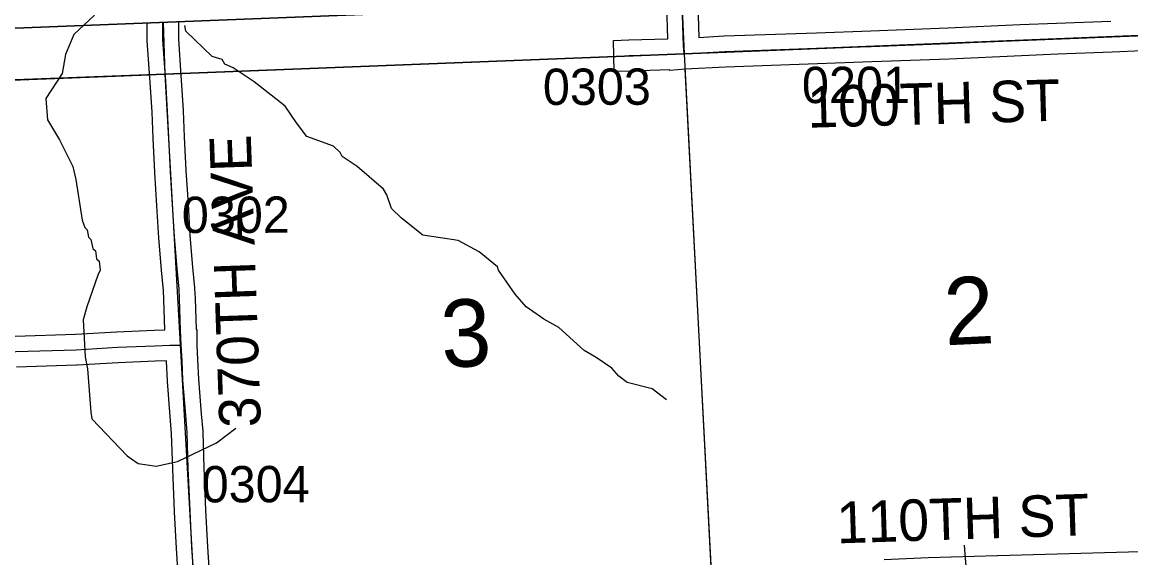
# Model space of a CAD drawing. Extents: x 128.7 to 185.5, y -21.4 to 12.6.
# Drawn here: x 160.455 to 162.592, y 4.313 to 5.346 of the extents above; entities that cross this region are included whole.
import ezdxf

# ---------------------------------------------------------------- set-up
doc = ezdxf.new("R2010")
doc.units = 0
for name, color, linetype in [('tdCoClipBndry', 7, 'Continuous'), ('tdCoCoBndry', 7, 'Continuous'), ('tdCoCoBndryPart', 7, 'Continuous'), ('tdCoHydroRiver', 7, 'Continuous'), ('tdCoSecRdNmbr', 7, 'Continuous'), ('tdCoSecRdTxt', 7, 'Continuous'), ('tdCoSecRteBand', 7, 'Continuous'), ('tdCoSecRteCL', 7, 'Continuous'), ('tdCoSectLine', 7, 'Continuous'), ('tdCoSectLinePart', 7, 'Continuous'), ('tdCoSectNmbr', 7, 'Continuous'), ('tdCoSurfGravel', 7, 'Continuous'), ('tdCoTwpBndryShd', 7, 'Continuous')]:
    doc.layers.add(name, color=color, linetype=linetype)

msp = doc.modelspace()

# ---------------------------------------------------------------- linework, layer by layer
at = {"layer": 'tdCoClipBndry'}
msp.add_lwpolyline([(150.75, 4.946), (153.7332, 5.0633), (155.732, 5.1557), (156.7305, 5.1962), (158.7249, 5.267), (162.7292, 5.4253)], dxfattribs=at)
at = {"layer": 'tdCoCoBndry'}
for p, q in [((161.7306, 5.2856), (162.7331, 5.3254)), ((162.7331, 5.3254), (161.7306, 5.2856)), ((160.7302, 5.2462), (161.7306, 5.2856)), ((161.7306, 5.2856), (160.7302, 5.2462)), ((159.737, 5.2074), (160.7302, 5.2462)), ((160.7302, 5.2462), (159.737, 5.2074))]:
    msp.add_line(p, q, dxfattribs=at)
for points in [[(152.7453, 4.9271), (153.73, 4.9634), (153.7375, 4.9634), (154.7373, 5.007), (155.7366, 5.0559), (156.7346, 5.0964), (157.7372, 5.1315), (158.7286, 5.1671), (159.7366, 5.2074), (160.7298, 5.2462), (161.7303, 5.2856), (162.7328, 5.3254), (163.7394, 5.3616), (164.7157, 5.3953), (165.7235, 5.4225), (166.7131, 5.4586), (167.7477, 5.4941), (168.7408, 5.5246), (169.7506, 5.5557), (170.7457, 5.5995), (171.7295, 5.6298), (172.041, 5.6405)], [(162.7292, 5.4253), (158.7249, 5.267), (156.7305, 5.1962), (155.732, 5.1557), (153.7332, 5.0633), (150.75, 4.946)], [(152.7457, 4.9271), (153.7304, 4.9634), (153.7378, 4.9634), (154.7376, 5.007), (155.737, 5.0559), (156.735, 5.0964), (157.7376, 5.1315), (158.729, 5.1671), (159.737, 5.2074), (160.7302, 5.2462), (161.7306, 5.2856), (162.7331, 5.3254), (163.7397, 5.3616)], [(152.7457, 4.9271), (153.7304, 4.9634), (153.7378, 4.9634), (154.7376, 5.007), (155.737, 5.0559), (156.735, 5.0964), (157.7376, 5.1315), (158.729, 5.1671), (159.737, 5.2074), (160.7302, 5.2462), (161.7306, 5.2856), (162.7331, 5.3254), (163.7397, 5.3616)]]:
    msp.add_lwpolyline(points, dxfattribs=at)
at = {"layer": 'tdCoCoBndryPart'}
for points in [[(160.7597, 5.2473), (161.5946, 5.2803)], [(159.237, 5.1874), (159.7366, 5.2074), (160.6998, 5.245)]]:
    msp.add_lwpolyline(points, dxfattribs=at)
at = {"layer": 'tdCoHydroRiver'}
for points in [[(160.5937, 5.3601), (160.554, 5.3224), (160.538, 5.2839), (160.5315, 5.2474), (160.5, 5.1989), (160.5031, 5.1579), (160.5266, 5.1193), (160.5521, 5.0681), (160.5577, 5.0431), (160.57, 4.9646), (160.5752, 4.9505), (160.5801, 4.946), (160.5822, 4.9318), (160.5871, 4.9273), (160.5909, 4.91), (160.5958, 4.9055), (160.5979, 4.8898), (160.6028, 4.8852), (160.605, 4.8679), (160.6006, 4.8583), (160.5791, 4.7975), (160.5721, 4.772), (160.5762, 4.7011), (160.5804, 4.6776), (160.5869, 4.5942), (160.589, 4.5816), (160.6568, 4.5099), (160.678, 4.4949), (160.713, 4.4898), (160.754, 4.4993), (160.8291, 4.5353), (160.8663, 4.5635)], [(161.6964, 4.6181), (161.6688, 4.6392), (161.6209, 4.6516), (161.6047, 4.6636), (161.5915, 4.6789), (161.5607, 4.6999), (161.5381, 4.7133), (161.4891, 4.7572), (161.4601, 4.7735), (161.426, 4.7975), (161.4046, 4.822), (161.3729, 4.8682), (161.3711, 4.8744), (161.3353, 4.9031), (161.295, 4.9253), (161.2267, 4.9354), (161.186, 4.9686), (161.1664, 4.9868), (161.1575, 5.0133), (161.1508, 5.0241), (161.1002, 5.068), (161.0711, 5.0875), (161.0676, 5.0952), (161.0545, 5.1074), (161.0033, 5.126), (160.9834, 5.1521), (160.9617, 5.1844), (160.9015, 5.2311), (160.861, 5.2581), (160.845, 5.2654), (160.8399, 5.2746), (160.8207, 5.2802), (160.77, 5.3289), (160.768, 5.3399)], [(162.2705, 4.3379), (162.2767, 4.256)]]:
    msp.add_lwpolyline(points, dxfattribs=at)
at = {"layer": 'tdCoSecRteBand'}
for points in [[(161.7567, 5.3868), (161.7569, 5.3806), (161.7569, 5.3806), (161.7569, 5.3805), (161.7589, 5.3171)], [(162.6726, 5.2935), (162.5557, 5.2886), (162.5556, 5.2886), (162.5556, 5.2886), (162.4508, 5.2844), (162.4508, 5.2844), (162.4508, 5.2844), (162.3808, 5.2817), (162.2416, 5.2753), (162.2415, 5.2753), (162.2414, 5.2753), (162.0924, 5.2696), (162.0923, 5.2696), (162.0923, 5.2696), (161.9875, 5.2661), (161.81, 5.2597), (161.7327, 5.2557), (161.7032, 5.2532), (161.7031, 5.2543), (161.6258, 5.2521), (161.5958, 5.2512), (161.5941, 5.3112), (161.6241, 5.3121), (161.699, 5.3142), (161.6969, 5.3786)], [(160.4412, 4.7409), (160.5572, 4.7446), (160.6364, 4.7493), (160.6367, 4.7493), (160.637, 4.7493), (160.7087, 4.7523), (160.7297, 4.7532), (160.7278, 4.8115), (160.7271, 4.829), (160.7233, 4.8683), (160.7232, 4.8685), (160.7232, 4.8687), (160.718, 4.9299), (160.718, 4.9302), (160.718, 4.9306), (160.7143, 4.992), (160.7103, 5.0566), (160.7103, 5.0568), (160.7103, 5.057), (160.7071, 5.1223), (160.7071, 5.1224), (160.7071, 5.1225), (160.7049, 5.1725), (160.7012, 5.2303), (160.7006, 5.2391), (160.6958, 5.3104), (160.6957, 5.3114), (160.6957, 5.3124), (160.6957, 5.3449)], [(160.7557, 5.3473), (160.7557, 5.3134), (160.7605, 5.2431), (160.7611, 5.2343), (160.7611, 5.2342), (160.7611, 5.2342), (160.7648, 5.176), (160.7648, 5.1757), (160.7648, 5.1754), (160.767, 5.1252), (160.7702, 5.0601), (160.7742, 4.9956), (160.7742, 4.9956), (160.7742, 4.9956), (160.7779, 4.9346), (160.783, 4.874), (160.7869, 4.834), (160.787, 4.8331), (160.787, 4.8323), (160.7878, 4.8138), (160.7878, 4.8136), (160.7878, 4.8135), (160.7897, 4.7536), (160.7897, 4.7535), (160.7912, 4.7535), (160.7912, 4.7243), (160.7927, 4.6951), (160.7927, 4.695), (160.7927, 4.6949), (160.7927, 4.6948), (160.7944, 4.6576), (160.7998, 4.5908), (160.8025, 4.5573), (160.8026, 4.5565), (160.8026, 4.5558), (160.8048, 4.4869), (160.8082, 4.405), (160.8117, 4.3347), (160.8171, 4.2548)], [(161.7589, 5.3171), (161.8071, 5.3197), (161.8073, 5.3197), (161.8076, 5.3197), (161.9854, 5.3261), (161.9854, 5.3261), (161.9855, 5.3261), (162.0902, 5.3296), (162.239, 5.3352), (162.3782, 5.3416), (162.3783, 5.3416), (162.3784, 5.3416), (162.4484, 5.3444), (162.5532, 5.3485)], [(160.7572, 4.2511), (160.7518, 4.3309), (160.7518, 4.3312), (160.7518, 4.3314), (160.7483, 4.4022), (160.7483, 4.4023), (160.7483, 4.4024), (160.7448, 4.4845), (160.7448, 4.4847), (160.7448, 4.4848), (160.7426, 4.5532), (160.74, 4.586), (160.74, 4.586), (160.74, 4.586), (160.7346, 4.6533), (160.7345, 4.6538), (160.7345, 4.6543), (160.7328, 4.692), (160.7327, 4.6932), (160.7112, 4.6923), (160.7112, 4.6923), (160.7112, 4.6923), (160.6397, 4.6894), (160.5603, 4.6847), (160.5599, 4.6847), (160.5595, 4.6847), (160.4433, 4.681)], [(162.1163, 4.3099), (162.2009, 4.3136), (162.201, 4.3136), (162.2012, 4.3136), (162.3341, 4.318), (162.3342, 4.318), (162.3343, 4.318), (162.4495, 4.321), (162.6781, 4.3271)]]:
    msp.add_lwpolyline(points, dxfattribs=at)
at = {"layer": 'tdCoSecRteCL'}
for points in [[(161.7306, 5.2856), (161.7294, 5.3007), (161.7269, 5.3796), (161.7267, 5.3856)], [(160.7612, 4.7235), (160.7598, 4.7524), (160.7578, 4.8126), (160.7571, 4.8311), (160.7531, 4.8713), (160.7479, 4.9324), (160.7442, 4.9938), (160.7403, 5.0584), (160.7371, 5.1238), (160.7349, 5.1741), (160.7312, 5.2323), (160.7306, 5.2411), (160.7257, 5.3124), (160.7257, 5.3461)], [(161.7306, 5.2856), (161.8087, 5.2897), (161.9865, 5.2961), (162.0913, 5.2996), (162.2402, 5.3052), (162.3796, 5.3117), (162.4496, 5.3144), (162.5544, 5.3186), (162.6715, 5.3235), (162.7331, 5.3254)], [(161.6249, 5.2821), (161.7103, 5.2845), (161.7306, 5.2856)], [(159.3884, 4.6718), (159.4091, 4.6722), (159.5859, 4.6777), (159.7539, 4.6831), (159.9383, 4.6897), (160.1095, 4.6957), (160.2917, 4.7041), (160.4421, 4.711), (160.5585, 4.7147), (160.6382, 4.7193), (160.71, 4.7223), (160.7393, 4.7235), (160.7612, 4.7235)], [(160.7871, 4.2528), (160.7817, 4.3329), (160.7783, 4.4037), (160.7748, 4.4858), (160.7726, 4.5549), (160.7699, 4.5884), (160.7645, 4.6557), (160.7627, 4.6934), (160.7612, 4.7235)]]:
    msp.add_lwpolyline(points, dxfattribs=at)
at = {"layer": 'tdCoSectLine'}
for points in [[(161.7262, 5.3856), (161.7303, 5.2856)], [(160.7264, 5.3461), (160.7298, 5.2462)], [(161.7303, 5.2856), (162.7328, 5.3254)], [(160.7298, 5.2462), (161.7303, 5.2856)], [(161.7303, 5.2856), (161.7836, 4.2703)], [(159.7366, 5.2074), (160.7298, 5.2462)], [(160.7298, 5.2462), (160.7882, 4.2145)]]:
    msp.add_lwpolyline(points, dxfattribs=at)
at = {"layer": 'tdCoSectLinePart'}
for points in [[(160.7597, 5.2473), (161.5946, 5.2803)], [(159.7366, 5.2074), (160.6998, 5.245)], [(161.7318, 5.2557), (161.7821, 4.2989)]]:
    msp.add_lwpolyline(points, dxfattribs=at)
at = {"layer": 'tdCoSurfGravel'}
for points in [[(161.7306, 5.2856), (161.7294, 5.3007), (161.7269, 5.3796), (161.7267, 5.3856)], [(160.7306, 5.2411), (160.7257, 5.3124), (160.7257, 5.3461)], [(161.6249, 5.2821), (161.7103, 5.2845), (161.7306, 5.2856), (161.8087, 5.2897), (161.9865, 5.2961), (162.0913, 5.2996), (162.2402, 5.3052), (162.3796, 5.3117), (162.4496, 5.3144), (162.5544, 5.3186), (162.6715, 5.3235), (162.7331, 5.3254)], [(160.7612, 4.7235), (160.7598, 4.7524), (160.7578, 4.8126), (160.7571, 4.8311), (160.7531, 4.8713), (160.7479, 4.9324), (160.7442, 4.9938), (160.7403, 5.0584), (160.7371, 5.1238), (160.7349, 5.1741), (160.7312, 5.2323), (160.7306, 5.2411)], [(159.3884, 4.6718), (159.4091, 4.6722), (159.5859, 4.6777), (159.7539, 4.6831), (159.9383, 4.6897), (160.1095, 4.6957), (160.2917, 4.7041), (160.4421, 4.711), (160.5585, 4.7147), (160.6382, 4.7193), (160.71, 4.7223), (160.7393, 4.7235), (160.7612, 4.7235)], [(160.7948, 4.2208), (160.7931, 4.2229), (160.7912, 4.2257), (160.7897, 4.2288), (160.7886, 4.2321), (160.7879, 4.2355), (160.7871, 4.2528), (160.7817, 4.3329), (160.7783, 4.4037), (160.7748, 4.4858), (160.7726, 4.5549), (160.7699, 4.5884), (160.7645, 4.6557), (160.7627, 4.6934), (160.7612, 4.7235)]]:
    msp.add_lwpolyline(points, dxfattribs=at)
at = {"layer": 'tdCoTwpBndryShd'}
msp.add_lwpolyline([(163.7394, 5.3616), (162.7328, 5.3254), (161.7303, 5.2856), (160.7298, 5.2462), (159.7366, 5.2074), (158.7286, 5.1671), (157.7372, 5.1315), (156.7346, 5.0964), (155.7366, 5.0559), (154.7373, 5.007), (153.7375, 4.9634), (153.73, 4.9634), (152.7453, 4.9271)], dxfattribs=at)

# ---------------------------------------------------------------- texts
at = {"layer": 'tdCoSecRdNmbr'}
for s, rotation, p in [('0303', 0.122, (161.4583, 5.1867)), ('0201', 0.1224, (161.9577, 5.1902)), ('0302', 0.1214, (160.7623, 4.9397)), ('0304', 0.1215, (160.8006, 4.4201))]:
    msp.add_text(s, height=0.07, rotation=rotation, dxfattribs=at).set_placement(p)
at = {"layer": 'tdCoSecRdTxt'}
for s, rotation, p in [('100TH ST', 1.6115, (161.9689, 5.1427)), ('370TH AVE', 92, (160.9149, 4.5659)), ('110TH ST', 1.878, (162.0256, 4.341))]:
    msp.add_text(s, height=0.08, rotation=rotation, dxfattribs=at).set_placement(p)
at = {"layer": 'tdCoSectNmbr'}
for s, rotation, p in [('2', 2.6749, (162.2341, 4.723)), ('3', 2.6742, (161.2644, 4.6797))]:
    msp.add_text(s, height=0.13, rotation=rotation, dxfattribs=at).set_placement(p)

doc.saveas('drawing.dxf')
